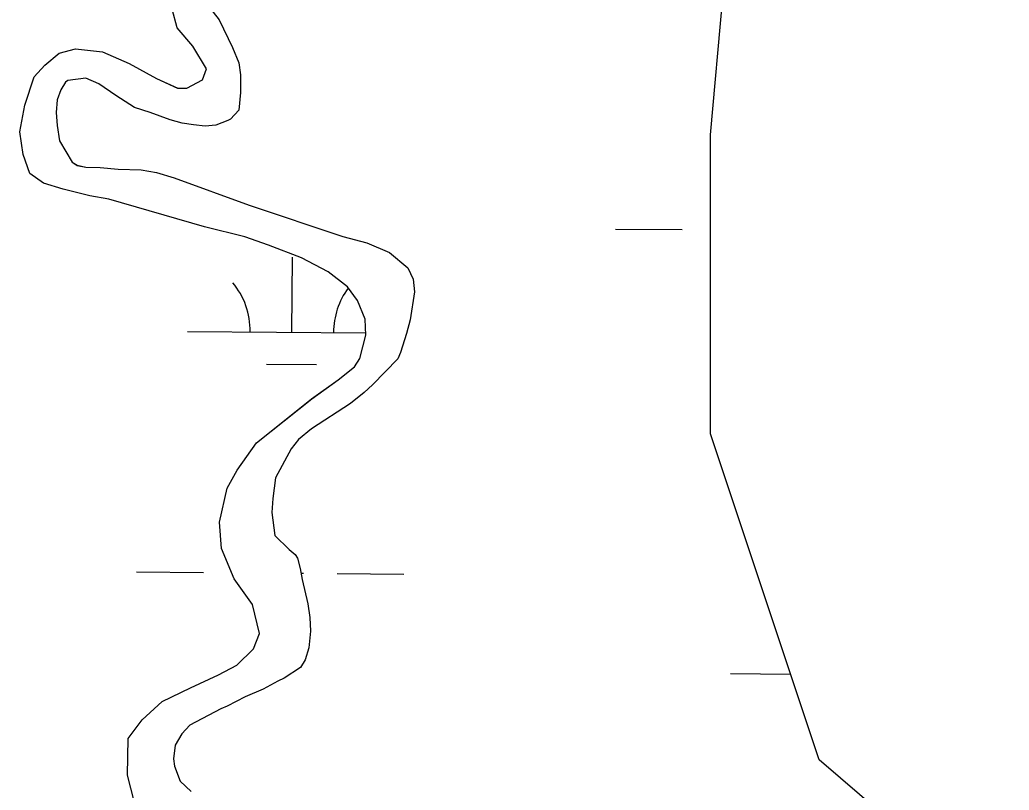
# Model space of a CAD drawing. Extents: x 3271442 to 3309282, y 752266 to 777610.
# Drawn here: x 3300719.2 to 3301193.2, y 773612.2 to 773981.4 of the extents above; entities that cross this region are included whole.
import ezdxf

# ---------------------------------------------------------------- set-up
doc = ezdxf.new("R2010")
doc.units = 0
doc.layers.add('V-SITE-VEGE', color=7, linetype='Continuous')
doc.layers.add('V-WETL-SWMP', color=7, linetype='Continuous')

msp = doc.modelspace()

# ---------------------------------------------------------------- linework, layer by layer
at = {"layer": 'V-SITE-VEGE'}
for p, q in [((3300794.51, 773977.53), (3300792.26, 773986.42)), ((3300810.04, 773987.22), (3300814.75, 773981.4)), ((3300814.75, 773981.4), (3300821.17, 773968.07)), ((3300802.15, 773968.81), (3300794.51, 773977.53)), ((3300731.17, 773959.58), (3300737.99, 773965.36)), ((3300737.99, 773965.36), (3300745.91, 773967.42)), ((3300745.91, 773967.42), (3300758.85, 773966.06)), ((3300758.85, 773966.06), (3300771.59, 773960.45)), ((3300808.71, 773957.94), (3300802.15, 773968.81)), ((3300821.17, 773968.07), (3300824.08, 773960.73)), ((3300771.59, 773960.45), (3300784.72, 773953.22)), ((3300824.08, 773960.73), (3300824.93, 773955.04)), ((3300726.14, 773954.03), (3300731.17, 773959.58)), ((3300806.76, 773952.65), (3300808.71, 773957.94)), ((3300721.53, 773940.5), (3300726.14, 773954.03)), ((3300741.11, 773951.44), (3300738.84, 773947.78)), ((3300742.28, 773952.27), (3300741.11, 773951.44)), ((3300750.87, 773953.36), (3300742.28, 773952.27)), ((3300757.08, 773950.64), (3300750.87, 773953.36)), ((3300784.72, 773953.22), (3300794.83, 773948.67)), ((3300799.23, 773948.65), (3300806.76, 773952.65)), ((3300824.93, 773955.04), (3300824.95, 773946.54)), ((3300738.84, 773947.78), (3300737.14, 773943.07)), ((3300765.23, 773945.08), (3300757.08, 773950.64)), ((3300794.83, 773948.67), (3300799.23, 773948.65)), ((3300824.95, 773946.54), (3300824.17, 773938.15)), ((3300737.14, 773943.07), (3300736.55, 773936.94)), ((3300774.19, 773939.4), (3300765.23, 773945.08)), ((3300719.19, 773927.7), (3300721.53, 773940.5)), ((3300736.55, 773936.94), (3300737.02, 773930.71)), ((3300781.7, 773936.99), (3300774.19, 773939.4)), ((3300791.25, 773933.46), (3300781.7, 773936.99)), ((3300824.17, 773938.15), (3300820.2, 773933.77)), ((3300797.01, 773931.93), (3300791.25, 773933.46)), ((3300802.36, 773931.04), (3300797.01, 773931.93)), ((3300818.89, 773933.06), (3300813.12, 773930.87)), ((3300820.2, 773933.77), (3300818.89, 773933.06)), ((3300720.86, 773916.82), (3300719.19, 773927.7)), ((3300737.02, 773930.71), (3300738.2, 773923.45)), ((3300807.96, 773930.43), (3300802.36, 773931.04)), ((3300813.12, 773930.87), (3300807.96, 773930.43)), ((3300738.2, 773923.45), (3300744.25, 773913.16)), ((3300723.93, 773907.79), (3300720.86, 773916.82)), ((3300744.25, 773913.16), (3300746.69, 773911.64)), ((3300746.69, 773911.64), (3300750.84, 773910.72)), ((3300750.84, 773910.72), (3300757.75, 773910.56)), ((3300757.75, 773910.56), (3300766.28, 773909.78)), ((3300766.28, 773909.78), (3300777.31, 773909.48)), ((3300777.31, 773909.48), (3300784.66, 773908.14)), ((3300730.62, 773903.12), (3300723.93, 773907.79)), ((3300784.66, 773908.14), (3300793.12, 773905.63)), ((3300793.12, 773905.63), (3300829.15, 773892.63)), ((3300740.01, 773900.18), (3300730.62, 773903.12)), ((3300752.68, 773897.01), (3300740.01, 773900.18)), ((3300761.87, 773895.36), (3300752.68, 773897.01)), ((3300807.65, 773882.22), (3300761.87, 773895.36)), ((3300829.15, 773892.63), (3300874.02, 773877.53)), ((3300827.07, 773877.32), (3300807.65, 773882.22)), ((3300838.29, 773873.45), (3300827.07, 773877.32)), ((3300874.02, 773877.53), (3300885.41, 773874.46)), ((3300854.15, 773867.3), (3300838.29, 773873.45)), ((3300885.41, 773874.46), (3300896.32, 773869.9)), ((3300866.94, 773860.55), (3300854.15, 773867.3)), ((3300896.32, 773869.9), (3300905.07, 773862.49)), ((3300905.07, 773862.49), (3300907.64, 773857.14)), ((3300876.15, 773853.35), (3300866.94, 773860.55)), ((3300907.64, 773857.14), (3300908.37, 773851.05)), ((3300880.94, 773846.83), (3300876.15, 773853.35)), ((3300884.66, 773837.98), (3300880.94, 773846.83)), ((3300908.37, 773851.05), (3300906.17, 773837.56)), ((3300884.92, 773830.32), (3300884.66, 773837.98)), ((3300906.17, 773837.56), (3300904.4, 773830.99)), ((3300882.03, 773819.13), (3300884.92, 773830.32)), ((3300904.4, 773830.99), (3300901.65, 773821.87)), ((3300879.56, 773815.13), (3300882.03, 773819.13)), ((3300900.28, 773818.9), (3300888.22, 773806.41)), ((3300901.65, 773821.87), (3300900.28, 773818.9)), ((3300871.77, 773808.84), (3300879.56, 773815.13)), ((3300859.03, 773799.77), (3300871.77, 773808.84)), ((3300888.22, 773806.41), (3300884.22, 773802.83)), ((3300832.66, 773778.65), (3300859.03, 773799.77)), ((3300884.22, 773802.83), (3300877.62, 773797.56)), ((3300877.62, 773797.56), (3300858.91, 773785.38)), ((3300858.91, 773785.38), (3300852.7, 773780.25)), ((3300852.7, 773780.25), (3300849.27, 773775.75)), ((3300823.31, 773765.62), (3300832.66, 773778.65)), ((3300849.27, 773775.75), (3300841.76, 773761.82)), ((3300818.54, 773756.98), (3300823.31, 773765.62)), ((3300841.76, 773761.82), (3300840.37, 773751.95)), ((3300814.84, 773740.7), (3300818.54, 773756.98)), ((3300840.37, 773751.95), (3300839.93, 773745.29)), ((3300839.93, 773745.29), (3300841.36, 773734.18)), ((3300815.76, 773728.01), (3300814.84, 773740.7)), ((3300841.36, 773734.18), (3300848.23, 773727.51)), ((3300821.95, 773713.54), (3300815.76, 773728.01)), ((3300848.23, 773727.51), (3300851.1, 773725.08)), ((3300851.1, 773725.08), (3300852.22, 773723.39)), ((3300852.22, 773723.39), (3300853.45, 773718.38)), ((3300853.45, 773718.38), (3300854.42, 773713.1)), ((3300830.69, 773701.11), (3300821.95, 773713.54)), ((3300854.42, 773713.1), (3300857.2, 773701.51)), ((3300834.08, 773687.35), (3300830.69, 773701.11)), ((3300857.2, 773701.51), (3300858.08, 773694.9)), ((3300858.08, 773694.9), (3300858.44, 773688.4)), ((3300831.23, 773679.92), (3300834.08, 773687.35)), ((3300858.44, 773688.4), (3300857.64, 773680.41)), ((3300823.17, 773672.15), (3300831.23, 773679.92)), ((3300857.64, 773680.41), (3300855.98, 773674.64)), ((3300814.36, 773667.45), (3300823.17, 773672.15)), ((3300855.98, 773674.64), (3300853.71, 773670.98)), ((3300801.03, 773661.29), (3300814.36, 773667.45)), ((3300853.71, 773670.98), (3300845.91, 773665.8)), ((3300842.77, 773664.37), (3300835.73, 773660.54)), ((3300845.91, 773665.8), (3300842.77, 773664.37)), ((3300787.39, 773654.63), (3300801.03, 773661.29)), ((3300835.73, 773660.54), (3300827.21, 773656.94)), ((3300777.89, 773645.83), (3300787.39, 773654.63)), ((3300818.6, 773652.4), (3300815.46, 773651.1)), ((3300827.21, 773656.94), (3300818.6, 773652.4)), ((3300815.46, 773651.1), (3300800.71, 773643.3)), ((3300771.18, 773636.96), (3300777.89, 773645.83)), ((3300800.71, 773643.3), (3300796.86, 773639.19)), ((3300796.86, 773639.19), (3300793.59, 773633.76)), ((3300770.79, 773619.33), (3300771.18, 773636.96)), ((3300793.59, 773633.76), (3300792.75, 773627.23)), ((3300792.75, 773627.23), (3300793.27, 773623.66)), ((3300775.48, 773600.89), (3300770.79, 773619.33)), ((3300793.27, 773623.66), (3300796.03, 773616.45)), ((3300796.03, 773616.45), (3300801.24, 773611.57))]:
    msp.add_line(p, q, dxfattribs=at)
at = {"layer": 'V-WETL-SWMP'}
for p, q in [((3301050.09, 773926.19), (3301063.11, 774069.41)), ((3300794.51, 773977.53), (3300792.25, 773986.42)), ((3300814.75, 773981.4), (3300821.17, 773968.07)), ((3300802.14, 773968.81), (3300794.51, 773977.53)), ((3300731.17, 773959.58), (3300737.99, 773965.36)), ((3300737.99, 773965.36), (3300745.91, 773967.42)), ((3300745.91, 773967.42), (3300758.84, 773966.05)), ((3300758.84, 773966.05), (3300771.59, 773960.45)), ((3300808.7, 773957.94), (3300802.14, 773968.81)), ((3300821.17, 773968.07), (3300824.08, 773960.73)), ((3300771.59, 773960.45), (3300784.72, 773953.22)), ((3300824.08, 773960.73), (3300824.93, 773955.04)), ((3300726.13, 773954.03), (3300731.17, 773959.58)), ((3300806.76, 773952.65), (3300808.7, 773957.94)), ((3300721.53, 773940.5), (3300726.13, 773954.03)), ((3300741.11, 773951.44), (3300738.84, 773947.78)), ((3300742.28, 773952.27), (3300741.11, 773951.44)), ((3300750.87, 773953.36), (3300742.28, 773952.27)), ((3300757.08, 773950.64), (3300750.87, 773953.36)), ((3300784.72, 773953.22), (3300794.82, 773948.66)), ((3300799.23, 773948.65), (3300806.76, 773952.65)), ((3300824.93, 773955.04), (3300824.95, 773946.54)), ((3300738.84, 773947.78), (3300737.14, 773943.07)), ((3300765.23, 773945.07), (3300757.08, 773950.64)), ((3300794.82, 773948.66), (3300799.23, 773948.65)), ((3300824.95, 773946.54), (3300824.17, 773938.15)), ((3300737.14, 773943.07), (3300736.55, 773936.94)), ((3300774.19, 773939.4), (3300765.23, 773945.07)), ((3300719.18, 773927.7), (3300721.53, 773940.5)), ((3300736.55, 773936.94), (3300737.02, 773930.71)), ((3300781.71, 773936.99), (3300774.19, 773939.4)), ((3300791.25, 773933.46), (3300781.71, 773936.99)), ((3300824.17, 773938.15), (3300820.2, 773933.77)), ((3300797.02, 773931.93), (3300791.25, 773933.46)), ((3300802.36, 773931.04), (3300797.02, 773931.93)), ((3300818.89, 773933.06), (3300813.12, 773930.87)), ((3300820.2, 773933.77), (3300818.89, 773933.06)), ((3300720.85, 773916.82), (3300719.18, 773927.7)), ((3300737.02, 773930.71), (3300738.2, 773923.45)), ((3300807.96, 773930.43), (3300802.36, 773931.04)), ((3300813.12, 773930.87), (3300807.96, 773930.43)), ((3300738.2, 773923.45), (3300744.25, 773913.16)), ((3301050.09, 773782.97), (3301050.09, 773926.19)), ((3300723.93, 773907.79), (3300720.85, 773916.82)), ((3300744.25, 773913.16), (3300746.69, 773911.65)), ((3300746.69, 773911.65), (3300750.84, 773910.72)), ((3300750.84, 773910.72), (3300757.75, 773910.56)), ((3300757.75, 773910.56), (3300766.28, 773909.78)), ((3300766.28, 773909.78), (3300777.31, 773909.48)), ((3300777.31, 773909.48), (3300784.66, 773908.14)), ((3300730.61, 773903.12), (3300723.93, 773907.79)), ((3300784.66, 773908.14), (3300793.12, 773905.63)), ((3300793.12, 773905.63), (3300829.15, 773892.63)), ((3300740.01, 773900.18), (3300730.61, 773903.12)), ((3300752.67, 773897.01), (3300740.01, 773900.18)), ((3300761.86, 773895.36), (3300752.67, 773897.01)), ((3300807.65, 773882.21), (3300761.86, 773895.36)), ((3300829.15, 773892.63), (3300874.02, 773877.53)), ((3300827.06, 773877.32), (3300807.65, 773882.21)), ((3301004.54, 773881.13), (3301036.54, 773880.87)), ((3300838.29, 773873.45), (3300827.06, 773877.32)), ((3300874.02, 773877.53), (3300885.41, 773874.46)), ((3300854.15, 773867.3), (3300838.29, 773873.45)), ((3300885.41, 773874.46), (3300896.32, 773869.91)), ((3300849.54, 773831.67), (3300849.83, 773867.67)), ((3300866.94, 773860.55), (3300854.15, 773867.3)), ((3300896.32, 773869.91), (3300905.07, 773862.5)), ((3300905.07, 773862.5), (3300907.64, 773857.14)), ((3300876.15, 773853.35), (3300866.94, 773860.55)), ((3300907.64, 773857.14), (3300908.37, 773851.05)), ((3300880.94, 773846.83), (3300876.15, 773853.35)), ((3300884.66, 773837.98), (3300880.94, 773846.83)), ((3300908.37, 773851.05), (3300906.17, 773837.56)), ((3300884.92, 773830.32), (3300884.66, 773837.98)), ((3300906.17, 773837.56), (3300904.4, 773831)), ((3300799.54, 773832.08), (3300884.88, 773831.38)), ((3300882.03, 773819.13), (3300884.92, 773830.32)), ((3300904.4, 773831), (3300901.65, 773821.87)), ((3300879.55, 773815.13), (3300882.03, 773819.13)), ((3300900.28, 773818.9), (3300888.22, 773806.41)), ((3300901.65, 773821.87), (3300900.28, 773818.9)), ((3300837.41, 773816.33), (3300861.41, 773816.14)), ((3300871.77, 773808.84), (3300879.55, 773815.13)), ((3300859.02, 773799.76), (3300871.77, 773808.84)), ((3300888.22, 773806.41), (3300884.22, 773802.83)), ((3300832.65, 773778.65), (3300859.02, 773799.76)), ((3300884.22, 773802.83), (3300877.62, 773797.56)), ((3300877.62, 773797.56), (3300858.91, 773785.38)), ((3300858.91, 773785.38), (3300852.7, 773780.25)), ((3300852.7, 773780.25), (3300849.27, 773775.76)), ((3301102.14, 773626.73), (3301050.09, 773782.97)), ((3300823.3, 773765.62), (3300832.65, 773778.65)), ((3300849.27, 773775.76), (3300841.76, 773761.82)), ((3300818.54, 773756.98), (3300823.3, 773765.62)), ((3300841.76, 773761.82), (3300840.37, 773751.95)), ((3300814.84, 773740.7), (3300818.54, 773756.98)), ((3300840.37, 773751.95), (3300839.93, 773745.29)), ((3300839.93, 773745.29), (3300841.36, 773734.18)), ((3300815.75, 773728.01), (3300814.84, 773740.7)), ((3300841.36, 773734.18), (3300848.23, 773727.51)), ((3300821.95, 773713.54), (3300815.75, 773728.01)), ((3300848.23, 773727.51), (3300851.1, 773725.08)), ((3300851.1, 773725.08), (3300852.22, 773723.39)), ((3300852.22, 773723.39), (3300853.45, 773718.38)), ((3300775.18, 773716.84), (3300807.18, 773716.58)), ((3300853.45, 773718.38), (3300854.42, 773713.1)), ((3300853.85, 773716.19), (3300855.17, 773716.18)), ((3300871.17, 773716.05), (3300903.17, 773715.79)), ((3300830.68, 773701.11), (3300821.95, 773713.54)), ((3300854.42, 773713.1), (3300857.2, 773701.51)), ((3300834.08, 773687.35), (3300830.68, 773701.11)), ((3300857.2, 773701.51), (3300858.09, 773694.9)), ((3300858.09, 773694.9), (3300858.44, 773688.4)), ((3300831.23, 773679.92), (3300834.08, 773687.35)), ((3300858.44, 773688.4), (3300857.64, 773680.41)), ((3300823.17, 773672.15), (3300831.23, 773679.92)), ((3300857.64, 773680.41), (3300855.97, 773674.64)), ((3300814.36, 773667.45), (3300823.17, 773672.15)), ((3300855.97, 773674.64), (3300853.71, 773670.98)), ((3300801.03, 773661.29), (3300814.36, 773667.45)), ((3300853.71, 773670.98), (3300845.91, 773665.8)), ((3301059.63, 773668.07), (3301088.45, 773667.83)), ((3300842.77, 773664.37), (3300835.73, 773660.55)), ((3300845.91, 773665.8), (3300842.77, 773664.37)), ((3300787.38, 773654.63), (3300801.03, 773661.29)), ((3300835.73, 773660.55), (3300827.21, 773656.94)), ((3300777.89, 773645.83), (3300787.38, 773654.63)), ((3300818.6, 773652.4), (3300815.46, 773651.1)), ((3300827.21, 773656.94), (3300818.6, 773652.4)), ((3300815.46, 773651.1), (3300800.71, 773643.3)), ((3300771.17, 773636.96), (3300777.89, 773645.83)), ((3300800.71, 773643.3), (3300796.86, 773639.19)), ((3300796.86, 773639.19), (3300793.59, 773633.77)), ((3300770.79, 773619.33), (3300771.17, 773636.96)), ((3300793.59, 773633.77), (3300792.75, 773627.23)), ((3300792.75, 773627.23), (3300793.27, 773623.66)), ((3301193.22, 773548.6), (3301102.14, 773626.73)), ((3300775.48, 773600.89), (3300770.79, 773619.33)), ((3300793.27, 773623.66), (3300796.03, 773616.45)), ((3300796.03, 773616.45), (3300801.24, 773611.58))]:
    msp.add_line(p, q, dxfattribs=at)
for centre, start, end in [((3300794.3, 773832.6), 358.7563, 40.2999), ((3300904.78, 773831.69), 143.2002, 180.2999)]:
    msp.add_arc(centre, 35.25, start, end, dxfattribs=at)

doc.saveas('drawing.dxf')
